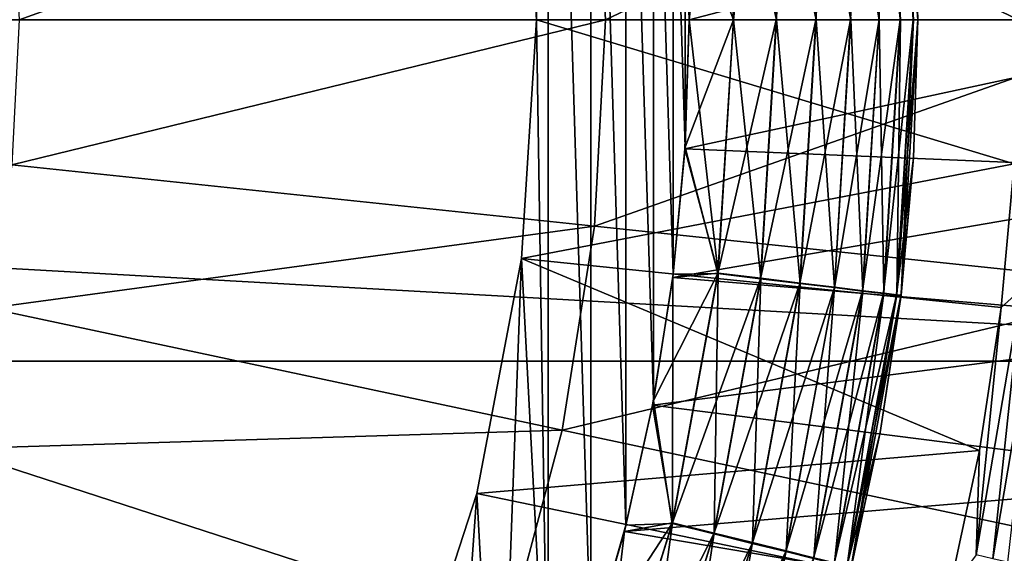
# Model space of a CAD drawing. Header units: metres. Extents: x -101 to 101, y -261 to 23.
# Tile 254 of 287: x 85.61 to 92.07, y -3.5 to 0. Entities that reach past the tile are written whole.
import ezdxf

# ---------------------------------------------------------------- set-up
doc = ezdxf.new("R2010")
doc.units = ezdxf.units.M
doc.layers.add('solid_505151_K2442K1000C34', color=7, linetype='CONTINUOUS')

msp = doc.modelspace()

# ---------------------------------------------------------------- linework, layer by layer
at = {"layer": 'solid_505151_K2442K1000C34'}
for points in [[(89, 0, 59.5), (89.075912, 4.908797, 59.5), (88.747467, 5.678846, 59.5)], [(88.90139, 1.566929, 59.5), (89, 0, 59.5), (88.747467, 5.678846, 59.5)], [(89, 0, 59.5), (89.075912, -4.908795, 59.5), (89.075912, 4.908797, 59.5)], [(89.355995, -4.11987, 59.5), (89.355988, 4.119872, 59.5), (89.075912, 4.908797, 59.5)], [(89.075912, -4.908795, 59.5), (89.355995, -4.11987, 59.5), (89.075912, 4.908797, 59.5)], [(89.586632, -3.315097, 59.5), (89.586632, 3.315099, 59.5), (89.355988, 4.119872, 59.5)], [(89.355995, -4.11987, 59.5), (89.586632, -3.315097, 59.5), (89.355988, 4.119872, 59.5)], [(89.766953, -2.497562, 59.5), (89.766953, 2.497565, 59.5), (89.586632, 3.315099, 59.5)], [(89.586632, -3.315097, 59.5), (89.766953, -2.497562, 59.5), (89.586632, 3.315099, 59.5)], [(89.896255, -1.670412, 59.5), (89.896255, 1.670415, 59.5), (89.766953, 2.497565, 59.5)], [(89.766953, -2.497562, 59.5), (89.896255, -1.670412, 59.5), (89.766953, 2.497565, 59.5)], [(56.5, 0, -4), (56.625755, 2.239277, -4), (96.5, 0, -4)], [(56.625755, 2.239277, -4), (96.374245, 2.239277, -4), (96.5, 0, -4)], [(91.361679, 1.807393, 58.292625), (91.471184, -0.000002, 58.292625), (91.390289, 1.810877, 58)], [(91.471184, -0.000002, 58.292625), (91.472549, 0.907099, 58), (91.390289, 1.810877, 58)], [(93.124519, 1.747308, 105.622948), (89.38073, 1.353819, 106.793419), (89.451675, 0, 106.793419)], [(93.124519, 1.747308, 105.622948), (89.451675, 0, 106.793419), (93.216095, 0, 105.622948)], [(90.727554, 1.730276, 59.247852), (90.832382, -0.000001, 59.247852), (90.953552, 1.75776, 59.061275)], [(90.955116, 1.755169, 0.439965), (91.061287, 0, 0.439965), (90.729332, 1.727754, 0.253123)], [(90.832382, -0.000001, 59.247852), (91.060043, -0.000001, 59.061275), (90.953552, 1.75776, 59.061275)], [(90.953552, 1.75776, 59.061275), (91.060043, -0.000001, 59.061275), (91.139023, 1.780316, 58.833836)], [(91.140327, 1.777658, 0.667624), (91.247856, 0, 0.667624), (90.955116, 1.755169, 0.439965)], [(91.247856, 0, 0.667624), (91.061287, 0, 0.439965), (90.955116, 1.755169, 0.439965)], [(91.060043, -0.000001, 59.061275), (91.24688, -0.000001, 58.833836), (91.139023, 1.780316, 58.833836)], [(91.139023, 1.780316, 58.833836), (91.24688, -0.000001, 58.833836), (91.27684, 1.797076, 58.574287)], [(91.277847, 1.794355, 0.927336), (91.386383, 0, 0.927336), (91.140327, 1.777658, 0.667624)], [(91.386383, 0, 0.927336), (91.247856, 0, 0.667624), (91.140327, 1.777658, 0.667624)], [(91.24688, -0.000001, 58.833836), (91.385712, -0.000001, 58.574287), (91.27684, 1.797076, 58.574287)], [(91.27684, 1.797076, 58.574287), (91.385712, -0.000001, 58.574287), (91.361679, 1.807393, 58.292625)], [(91.362366, 1.804618, 1.209098), (91.471519, 0, 1.209098), (91.277847, 1.794355, 0.927336)], [(91.471519, 0, 1.209098), (91.386383, 0, 0.927336), (91.277847, 1.794355, 0.927336)], [(91.385712, -0.000001, 58.574287), (91.471184, -0.000002, 58.292625), (91.361679, 1.807393, 58.292625)], [(91.362366, 1.804618, 1.209098), (91.390633, 1.80805, 1.5), (91.5, 0, 1.5)], [(91.362366, 1.804618, 1.209098), (91.5, 0, 1.5), (91.471519, 0, 1.209098)], [(91.390633, 1.80805, 1.5), (91.5, 0, 58), (91.5, 0, 1.5)], [(91.472549, 0.907099, 58), (91.5, 0, 58), (91.390633, 1.80805, 1.5)], [(90.469749, 1.698922, 59.386379), (90.190048, 1.664905, 59.471519), (90.290909, -0.000002, 59.471519)], [(90.47168, 1.696469, 0.114293), (90.574295, 0, 0.114293), (90.19207, 1.662519, 0.028822)], [(90.469749, 1.698922, 59.386379), (90.290909, -0.000002, 59.471519), (90.57267, -0.000002, 59.386379)], [(90.469749, 1.698922, 59.386379), (90.57267, -0.000002, 59.386379), (90.727554, 1.730276, 59.247852)], [(90.729332, 1.727754, 0.253123), (90.833847, 0, 0.253123), (90.47168, 1.696469, 0.114293)], [(90.833847, 0, 0.253123), (90.574295, 0, 0.114293), (90.47168, 1.696469, 0.114293)], [(90.57267, -0.000002, 59.386379), (90.832382, -0.000001, 59.247852), (90.727554, 1.730276, 59.247852)], [(91.061287, 0, 0.439965), (90.833847, 0, 0.253123), (90.729332, 1.727754, 0.253123)], [(89.974037, -0.836827, 59.5), (89.974037, 0.836829, 59.5), (89.896255, 1.670415, 59.5)], [(89.896255, -1.670412, 59.5), (89.974037, -0.836827, 59.5), (89.896255, 1.670415, 59.5)], [(89.973358, 0.847684), (90.19207, 1.662519, 0.028822), (90.292633, 0, 0.028822)], [(90.290909, -0.000002, 59.471519), (90.190048, 1.664905, 59.471519), (90, 0.000001, 59.5)], [(90.574295, 0, 0.114293), (90.292633, 0, 0.028822), (90.19207, 1.662519, 0.028822)], [(89, 0, 59.599998), (89, 0, 59.5), (88.90139, 1.566929, 59.5)], [(88.901428, 1.566701, 59.599998), (89, 0, 59.599998), (88.90139, 1.566929, 59.5)], [(92.162109, 0, 59.599998), (89, 0, 59.599998), (88.901428, 1.566701, 59.599998)], [(92.133514, 0.946082, 59.599998), (92.162109, 0, 59.599998), (88.901428, 1.566701, 59.599998)], [(89.38073, 1.353819, 106.793419), (85.556862, 0.951915, 107.663673), (85.60675, 0, 107.663673)], [(89.38073, 1.353819, 106.793419), (85.60675, 0, 107.663673), (89.451675, 0, 106.793419)], [(93.864258, 1.009006), (89.973358, 0.847684), (90, 0)], [(93.864258, 1.009006), (90, 0), (93.893547, 0)], [(91.471184, -0.000002, 58.292625), (91.5, 0, 58), (91.472549, 0.907099, 58)], [(89.973358, 0.847684), (90.292633, 0, 0.028822), (90, 0)], [(89.974037, -0.836827, 59.5), (90, 0.000001, 59.5), (89.974037, 0.836829, 59.5)], [(96.374245, -2.239277, -4), (56.5, 0, -4), (96.5, 0, -4)], [(96.374245, -2.239277, -4), (56.625755, -2.239277, -4), (56.5, 0, -4)], [(89.451675, 0, 106.793419), (85.60675, 0, 107.663673), (85.556862, -0.951915, 107.663673)], [(89.38073, -1.353819, 106.793419), (89.451675, 0, 106.793419), (85.556862, -0.951915, 107.663673)], [(88.90139, -1.566929, 59.5), (89.075912, -4.908795, 59.5), (89, 0, 59.5)], [(88.901428, -1.566701, 59.599998), (88.90139, -1.566929, 59.5), (89, 0, 59.5)], [(88.901428, -1.566701, 59.599998), (89, 0, 59.5), (89, 0, 59.599998)], [(92.133514, -0.946076, 59.599998), (88.901428, -1.566701, 59.599998), (89, 0, 59.599998)], [(92.162109, 0, 59.599998), (92.133514, -0.946076, 59.599998), (89, 0, 59.599998)], [(93.216095, 0, 105.622948), (89.451675, 0, 106.793419), (89.38073, -1.353819, 106.793419)], [(93.124519, -1.747308, 105.622948), (93.216095, 0, 105.622948), (89.38073, -1.353819, 106.793419)], [(93.893547, 0), (90, 0), (89.973358, -0.847684)], [(93.864258, -1.009006), (93.893547, 0), (89.973358, -0.847684)], [(90.290909, -0.000002, 59.471519), (90, 0.000001, 59.5), (89.974037, -0.836827, 59.5)], [(91.361679, -1.807397, 58.292625), (91.472549, -0.907098, 58), (91.5, 0, 58)], [(91.471184, -0.000002, 58.292625), (91.361679, -1.807397, 58.292625), (91.5, 0, 58)], [(91.390633, -1.80805, 1.5), (91.5, 0, 1.5), (91.472549, -0.907098, 58)], [(91.471519, 0, 1.209098), (91.5, 0, 1.5), (91.390633, -1.80805, 1.5)], [(91.5, 0, 1.5), (91.5, 0, 58), (91.472549, -0.907098, 58)], [(89.973358, -0.847684), (90, 0), (90.19207, -1.662519, 0.028822)], [(90.190041, -1.664909, 59.471519), (90.290909, -0.000002, 59.471519), (89.974037, -0.836827, 59.5)], [(90.19207, -1.662519, 0.028822), (90, 0), (90.292633, 0, 0.028822)], [(90.57267, -0.000002, 59.386379), (90.290909, -0.000002, 59.471519), (90.190041, -1.664909, 59.471519)], [(90.57267, -0.000002, 59.386379), (90.190041, -1.664909, 59.471519), (90.469742, -1.698925, 59.386379)], [(90.47168, -1.696469, 0.114293), (90.19207, -1.662519, 0.028822), (90.292633, 0, 0.028822)], [(90.47168, -1.696469, 0.114293), (90.292633, 0, 0.028822), (90.574295, 0, 0.114293)], [(90.469742, -1.698925, 59.386379), (90.727554, -1.730278, 59.247852), (90.832382, -0.000001, 59.247852)], [(90.57267, -0.000002, 59.386379), (90.469742, -1.698925, 59.386379), (90.832382, -0.000001, 59.247852)], [(90.729332, -1.727754, 0.253123), (90.47168, -1.696469, 0.114293), (90.574295, 0, 0.114293)], [(90.729332, -1.727754, 0.253123), (90.574295, 0, 0.114293), (90.833847, 0, 0.253123)], [(90.727554, -1.730278, 59.247852), (90.953552, -1.757761, 59.061275), (91.060043, -0.000001, 59.061275)], [(90.832382, -0.000001, 59.247852), (90.727554, -1.730278, 59.247852), (91.060043, -0.000001, 59.061275)], [(90.955116, -1.755169, 0.439965), (90.729332, -1.727754, 0.253123), (90.833847, 0, 0.253123)], [(90.955116, -1.755169, 0.439965), (90.833847, 0, 0.253123), (91.061287, 0, 0.439965)], [(90.953552, -1.757761, 59.061275), (91.139023, -1.780318, 58.833836), (91.24688, -0.000001, 58.833836)], [(91.060043, -0.000001, 59.061275), (90.953552, -1.757761, 59.061275), (91.24688, -0.000001, 58.833836)], [(91.140327, -1.777658, 0.667624), (90.955116, -1.755169, 0.439965), (91.061287, 0, 0.439965)], [(91.140327, -1.777658, 0.667624), (91.061287, 0, 0.439965), (91.247856, 0, 0.667624)], [(91.139023, -1.780318, 58.833836), (91.276833, -1.797078, 58.574287), (91.385712, -0.000001, 58.574287)], [(91.24688, -0.000001, 58.833836), (91.139023, -1.780318, 58.833836), (91.385712, -0.000001, 58.574287)], [(91.277847, -1.794355, 0.927336), (91.140327, -1.777658, 0.667624), (91.247856, 0, 0.667624)], [(91.277847, -1.794355, 0.927336), (91.247856, 0, 0.667624), (91.386383, 0, 0.927336)], [(91.385712, -0.000001, 58.574287), (91.276833, -1.797078, 58.574287), (91.471184, -0.000002, 58.292625)], [(91.276833, -1.797078, 58.574287), (91.361679, -1.807397, 58.292625), (91.471184, -0.000002, 58.292625)], [(91.362366, -1.804618, 1.209098), (91.277847, -1.794355, 0.927336), (91.386383, 0, 0.927336)], [(91.362366, -1.804618, 1.209098), (91.471519, 0, 1.209098), (91.390633, -1.80805, 1.5)], [(91.362366, -1.804618, 1.209098), (91.386383, 0, 0.927336), (91.471519, 0, 1.209098)], [(90.190041, -1.664909, 59.471519), (89.974037, -0.836827, 59.5), (89.896255, -1.670412, 59.5)], [(89.893547, -1.692019), (89.973358, -0.847684), (90.19207, -1.662519, 0.028822)], [(93.864258, -1.009006), (89.973358, -0.847684), (89.893547, -1.692019)], [(89.38073, -1.353819, 106.793419), (85.556862, -0.951915, 107.663673), (85.407745, -1.8934, 107.663673)], [(92.133514, -0.946076, 59.599998), (92.047768, -1.889068, 59.599998), (88.901428, -1.566701, 59.599998)], [(91.361679, -1.807397, 58.292625), (91.390289, -1.810876, 58), (91.472549, -0.907098, 58)], [(91.390633, -1.80805, 1.5), (91.472549, -0.907098, 58), (91.390289, -1.810876, 58)], [(92.180763, -1.766798, 59.614094), (92.047768, -1.889068, 59.599998), (92.133514, -0.946076, 59.599998)], [(93.776268, -2.01649), (93.864258, -1.009006), (89.893547, -1.692019)], [(89.168655, -2.692805, 106.793419), (89.38073, -1.353819, 106.793419), (85.407745, -1.8934, 107.663673)], [(93.124519, -1.747308, 105.622948), (89.38073, -1.353819, 106.793419), (89.168655, -2.692805, 106.793419)], [(88.901428, -1.566701, 59.599998), (88.607277, -3.108675, 59.599998), (88.90139, -1.566929, 59.5)], [(91.90522, -2.825074, 59.599998), (88.607277, -3.108675, 59.599998), (88.901428, -1.566701, 59.599998)], [(88.607277, -3.108675, 59.599998), (88.607368, -3.108344, 59.5), (88.90139, -1.566929, 59.5)], [(88.90139, -1.566929, 59.5), (88.607368, -3.108344, 59.5), (88.747475, -5.678843, 59.5)], [(88.90139, -1.566929, 59.5), (88.747475, -5.678843, 59.5), (89.075912, -4.908795, 59.5)], [(92.047768, -1.889068, 59.599998), (91.90522, -2.825074, 59.599998), (88.901428, -1.566701, 59.599998)], [(90.190041, -1.664909, 59.471519), (89.896255, -1.670412, 59.5), (89.766953, -2.497562, 59.5)], [(89.888916, -3.305462, 59.471519), (90.190041, -1.664909, 59.471519), (89.766953, -2.497562, 59.5)], [(90.469742, -1.698925, 59.386379), (90.190041, -1.664909, 59.471519), (89.888916, -3.305462, 59.471519)], [(89.893547, -1.692019), (90.19207, -1.662519, 0.028822), (89.891846, -3.300794, 0.028822)], [(90.165321, -3.3682, 0.114293), (89.891846, -3.300794, 0.028822), (90.19207, -1.662519, 0.028822)], [(90.47168, -1.696469, 0.114293), (90.165321, -3.3682, 0.114293), (90.19207, -1.662519, 0.028822)], [(89.760872, -2.529677), (89.893547, -1.692019), (89.891846, -3.300794, 0.028822)], [(93.776268, -2.01649), (89.893547, -1.692019), (89.760872, -2.529677)], [(90.469742, -1.698925, 59.386379), (89.888916, -3.305462, 59.471519), (90.162468, -3.372995, 59.386379)], [(90.469742, -1.698925, 59.386379), (90.162468, -3.372995, 59.386379), (90.727554, -1.730278, 59.247852)], [(90.162468, -3.372995, 59.386379), (90.414612, -3.435243, 59.247852), (90.727554, -1.730278, 59.247852)], [(90.417328, -3.430314, 0.253123), (90.165321, -3.3682, 0.114293), (90.47168, -1.696469, 0.114293)], [(90.727554, -1.730278, 59.247852), (90.414612, -3.435243, 59.247852), (90.953552, -1.757761, 59.061275)], [(90.729332, -1.727754, 0.253123), (90.417328, -3.430314, 0.253123), (90.47168, -1.696469, 0.114293)], [(90.638161, -3.484744, 0.439965), (90.417328, -3.430314, 0.253123), (90.729332, -1.727754, 0.253123)], [(90.955116, -1.755169, 0.439965), (90.638161, -3.484744, 0.439965), (90.729332, -1.727754, 0.253123)], [(92.850807, -3.475471, 105.622948), (93.124519, -1.747308, 105.622948), (89.168655, -2.692805, 106.793419)], [(90.414612, -3.435243, 59.247852), (90.635628, -3.489809, 59.061275), (90.953552, -1.757761, 59.061275)], [(90.953552, -1.757761, 59.061275), (90.635628, -3.489809, 59.061275), (91.139023, -1.780318, 58.833836)], [(90.635628, -3.489809, 59.061275), (90.817024, -3.534592, 58.833836), (91.139023, -1.780318, 58.833836)], [(90.819313, -3.529394, 0.667624), (90.638161, -3.484744, 0.439965), (90.955116, -1.755169, 0.439965)], [(91.139023, -1.780318, 58.833836), (90.817024, -3.534592, 58.833836), (91.276833, -1.797078, 58.574287)], [(90.817024, -3.534592, 58.833836), (90.951805, -3.567867, 58.574287), (91.276833, -1.797078, 58.574287)], [(91.140327, -1.777658, 0.667624), (90.819313, -3.529394, 0.667624), (90.955116, -1.755169, 0.439965)], [(90.953812, -3.562544, 0.927336), (90.819313, -3.529394, 0.667624), (91.140327, -1.777658, 0.667624)], [(91.276833, -1.797078, 58.574287), (90.951805, -3.567867, 58.574287), (91.361679, -1.807397, 58.292625)], [(90.951805, -3.567867, 58.574287), (91.034782, -3.588353, 58.292625), (91.361679, -1.807397, 58.292625)], [(91.277847, -1.794355, 0.927336), (90.953812, -3.562544, 0.927336), (91.140327, -1.777658, 0.667624)], [(91.036476, -3.58292, 1.209098), (90.953812, -3.562544, 0.927336), (91.277847, -1.794355, 0.927336)], [(91.361679, -1.807397, 58.292625), (91.034782, -3.588353, 58.292625), (91.390289, -1.810876, 58)], [(91.362366, -1.804618, 1.209098), (91.036476, -3.58292, 1.209098), (91.277847, -1.794355, 0.927336)], [(91.362366, -1.804618, 1.209098), (91.064125, -3.589734, 1.5), (91.036476, -3.58292, 1.209098)], [(91.362366, -1.804618, 1.209098), (91.390633, -1.80805, 1.5), (91.064125, -3.589734, 1.5)], [(91.064125, -3.589734, 1.5), (91.390633, -1.80805, 1.5), (91.253525, -2.708026, 58)], [(91.390633, -1.80805, 1.5), (91.390289, -1.810876, 58), (91.253525, -2.708026, 58)], [(92.180763, -1.766798, 59.614094), (91.884346, -3.511377, 59.614094), (92.047768, -1.889068, 59.599998)], [(91.992889, -3.536151, 59.655628), (91.884346, -3.511377, 59.614094), (92.180763, -1.766798, 59.614094)], [(92.291397, -1.779263, 59.655628), (91.992889, -3.536151, 59.655628), (92.180763, -1.766798, 59.614094)], [(92.088806, -3.558044, 59.722267), (91.992889, -3.536151, 59.655628), (92.291397, -1.779263, 59.655628)], [(91.034782, -3.588353, 58.292625), (91.253525, -2.708026, 58), (91.390289, -1.810876, 58)], [(89.168655, -2.692805, 106.793419), (85.407745, -1.8934, 107.663673), (85.161034, -2.814141, 107.663673)], [(91.884346, -3.511377, 59.614094), (91.90522, -2.825074, 59.599998), (92.047768, -1.889068, 59.599998)], [(93.62973, -3.017937), (93.776268, -2.01649), (89.760872, -2.529677)], [(95.998535, -4.450506, -4), (57.001465, -4.450506, -4), (56.625755, -2.239277, -4)], [(96.374245, -2.239277, -4), (95.998535, -4.450506, -4), (56.625755, -2.239277, -4)], [(89.888916, -3.305462, 59.471519), (89.766953, -2.497562, 59.5), (89.586632, -3.315097, 59.5)], [(89.575867, -3.357349), (89.760872, -2.529677), (89.891846, -3.300794, 0.028822)], [(93.62973, -3.017937), (89.760872, -2.529677), (89.575867, -3.357349)], [(88.81778, -4.002289, 106.793419), (89.168655, -2.692805, 106.793419), (85.161034, -2.814141, 107.663673)], [(92.850807, -3.475471, 105.622948), (89.168655, -2.692805, 106.793419), (88.81778, -4.002289, 106.793419)], [(91.034782, -3.588353, 58.292625), (91.062767, -3.595263, 58), (91.253525, -2.708026, 58)], [(91.064125, -3.589734, 1.5), (91.253525, -2.708026, 58), (91.062767, -3.595263, 58)], [(88.81778, -4.002289, 106.793419), (85.161034, -2.814141, 107.663673), (84.819427, -3.704049, 107.663673)], [(91.90522, -2.825074, 59.599998), (91.706367, -3.750735, 59.599998), (88.607277, -3.108675, 59.599998)], [(91.884346, -3.511377, 59.614094), (91.706367, -3.750735, 59.599998), (91.90522, -2.825074, 59.599998)], [(93.42524, -4.008955), (93.62973, -3.017937), (89.575867, -3.357349)], [(88.607368, -3.108344, 59.5), (88.122032, -4.601954, 59.5), (88.371933, -6.427053, 59.5)], [(88.122185, -4.601607, 59.599998), (88.122032, -4.601954, 59.5), (88.607368, -3.108344, 59.5)], [(88.607277, -3.108675, 59.599998), (88.122185, -4.601607, 59.599998), (88.607368, -3.108344, 59.5)], [(91.706367, -3.750735, 59.599998), (88.122185, -4.601607, 59.599998), (88.607277, -3.108675, 59.599998)], [(88.607368, -3.108344, 59.5), (88.371933, -6.427053, 59.5), (88.747475, -5.678843, 59.5)], [(89.339249, -4.17177), (89.575867, -3.357349), (89.396339, -4.890936, 0.028822)], [(93.42524, -4.008955), (89.575867, -3.357349), (89.339249, -4.17177)], [(89.888916, -3.305462, 59.471519), (89.586632, -3.315097, 59.5), (89.355995, -4.11987, 59.5)], [(89.391937, -4.897663, 59.471519), (89.888916, -3.305462, 59.471519), (89.355995, -4.11987, 59.5)], [(90.162468, -3.372995, 59.386379), (89.888916, -3.305462, 59.471519), (89.391937, -4.897663, 59.471519)], [(89.575867, -3.357349), (89.891846, -3.300794, 0.028822), (89.396339, -4.890936, 0.028822)], [(89.659698, -4.990815, 0.114293), (89.396339, -4.890936, 0.028822), (89.891846, -3.300794, 0.028822)], [(90.165321, -3.3682, 0.114293), (89.659698, -4.990815, 0.114293), (89.891846, -3.300794, 0.028822)], [(90.162468, -3.372995, 59.386379), (89.391937, -4.897663, 59.471519), (89.655334, -4.997726, 59.386379)], [(90.162468, -3.372995, 59.386379), (89.655334, -4.997726, 59.386379), (90.414612, -3.435243, 59.247852)], [(89.902374, -5.082851, 0.253123), (89.659698, -4.990815, 0.114293), (90.165321, -3.3682, 0.114293)], [(90.417328, -3.430314, 0.253123), (89.902374, -5.082851, 0.253123), (90.165321, -3.3682, 0.114293)], [(92.397949, -5.165557, 105.622948), (92.850807, -3.475471, 105.622948), (88.81778, -4.002289, 106.793419)], [(89.655334, -4.997726, 59.386379), (89.898117, -5.089959, 59.247852), (90.414612, -3.435243, 59.247852)], [(90.414612, -3.435243, 59.247852), (89.898117, -5.089959, 59.247852), (90.635628, -3.489809, 59.061275)], [(90.115036, -5.163503, 0.439965), (89.902374, -5.082851, 0.253123), (90.417328, -3.430314, 0.253123)], [(90.638161, -3.484744, 0.439965), (90.115036, -5.163503, 0.439965), (90.417328, -3.430314, 0.253123)], [(90.28949, -5.229663, 0.667624), (90.115036, -5.163503, 0.439965), (90.638161, -3.484744, 0.439965)], [(90.819313, -3.529394, 0.667624), (90.28949, -5.229663, 0.667624), (90.638161, -3.484744, 0.439965)], [(89.898117, -5.089959, 59.247852), (90.110939, -5.170808, 59.061279), (90.635628, -3.489809, 59.061275)], [(90.635628, -3.489809, 59.061275), (90.110939, -5.170808, 59.061279), (90.817024, -3.534592, 58.833836)]]:
    msp.add_3dface(points, dxfattribs=at)

doc.saveas('drawing.dxf')
